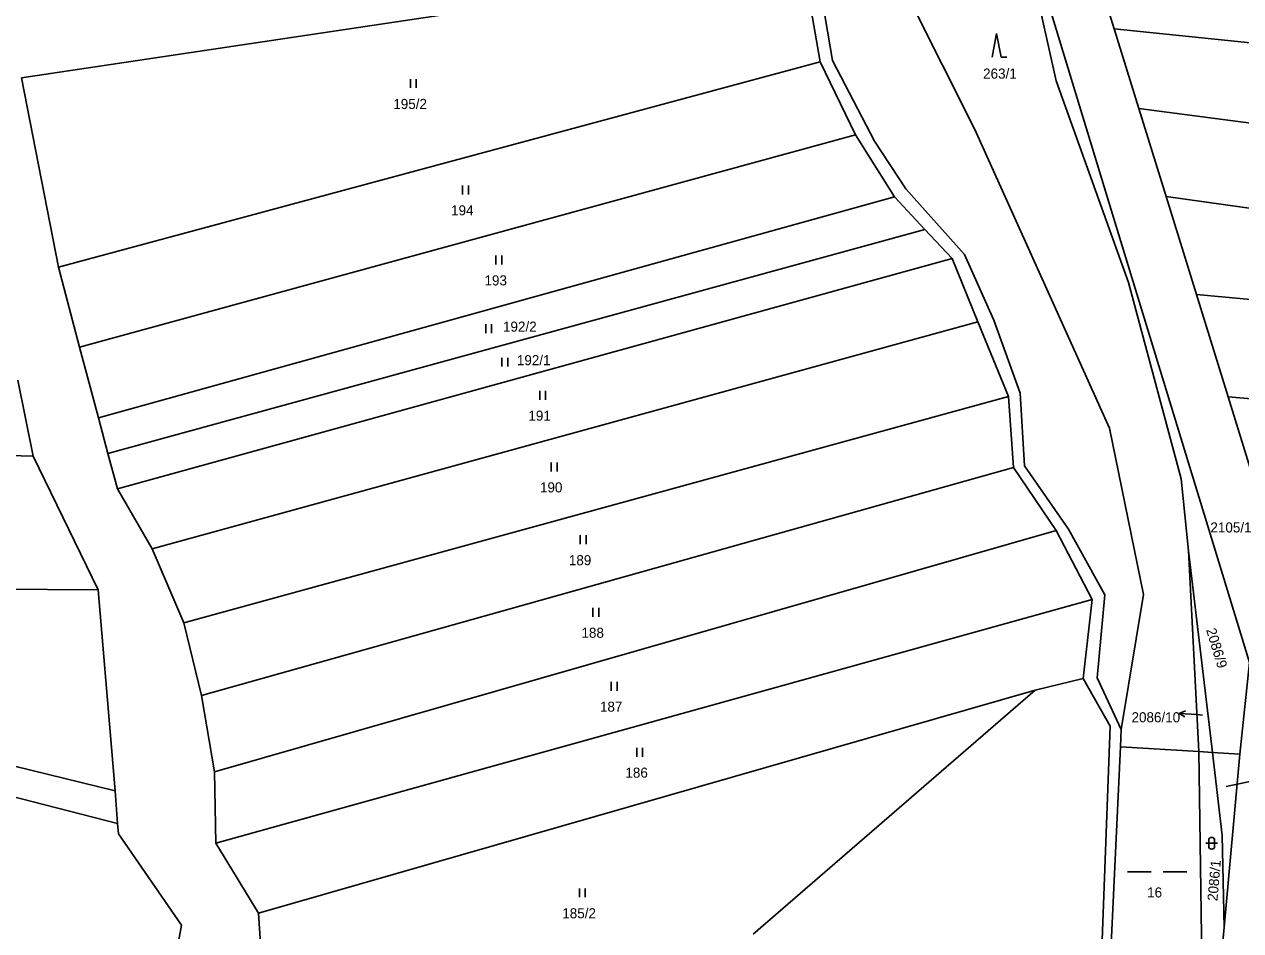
# Model space of a CAD drawing. Extents: x -776734 to -748832, y -1118122 to -976986.
# Drawn here: x -750683.1 to -750477.7, y -1113290.9 to -1113137.8 of the extents above; entities that cross this region are included whole.
import ezdxf

# ---------------------------------------------------------------- set-up
doc = ezdxf.new("R2010")
doc.units = 0
for name, color, linetype in [('KM_Hranice parcel', 7, 'Continuous'), ('KM_Parcelní čísla', 7, 'Continuous'), ('KM_Pop  PČ popisy', 7, 'Continuous'), ('KM_Značky kultur', 7, 'Continuous')]:
    doc.layers.add(name, color=color, linetype=linetype)

msp = doc.modelspace()

# ---------------------------------------------------------------- linework, layer by layer
at = {"layer": 'KM_Hranice parcel'}
for p, q in [((-750499.01, -1113138.55), (-750509.62, -1113104.56)), ((-750683.57, -1113146.84), (-750551.67, -1113127.11)), ((-750551.67, -1113127.11), (-750548.66, -1113144.14)), ((-750494.84, -1113152.02), (-750499.01, -1113138.55)), ((-750548.66, -1113144.14), (-750677.35, -1113178.84)), ((-750548.66, -1113144.14), (-750542.71, -1113156.45)), ((-750677.35, -1113178.84), (-750683.57, -1113146.84)), ((-750490.23, -1113166.92), (-750494.84, -1113152.02)), ((-750542.71, -1113156.45), (-750673.75, -1113192.36)), ((-750542.71, -1113156.45), (-750536.13, -1113166.96)), ((-750536.13, -1113166.96), (-750670.58, -1113204.26)), ((-750536.13, -1113166.96), (-750531, -1113172.44)), ((-750485.11, -1113183.45), (-750490.23, -1113166.92)), ((-750531, -1113172.44), (-750668.97, -1113210.32)), ((-750531, -1113172.44), (-750526.4, -1113177.36)), ((-750526.4, -1113177.36), (-750667.35, -1113216.27)), ((-750526.4, -1113177.36), (-750522.03, -1113188.08)), ((-750673.75, -1113192.36), (-750677.35, -1113178.84)), ((-750479.76, -1113200.75), (-750485.11, -1113183.45)), ((-750522.03, -1113188.08), (-750661.5, -1113226.43)), ((-750522.03, -1113188.08), (-750516.88, -1113200.66)), ((-750670.58, -1113204.26), (-750673.75, -1113192.36)), ((-750684.21, -1113197.91), (-750681.59, -1113210.75)), ((-750516.88, -1113200.66), (-750656.14, -1113238.92)), ((-750516.88, -1113200.66), (-750516.04, -1113212.69)), ((-750475.31, -1113215.15), (-750479.76, -1113200.75)), ((-750668.97, -1113210.32), (-750670.58, -1113204.26)), ((-750681.59, -1113210.75), (-750777.09, -1113208.06)), ((-750670.62, -1113233.35), (-750681.59, -1113210.75)), ((-750667.35, -1113216.27), (-750668.97, -1113210.32)), ((-750516.04, -1113212.69), (-750653.19, -1113251.2)), ((-750516.04, -1113212.69), (-750508.8, -1113223.3)), ((-750661.5, -1113226.43), (-750667.35, -1113216.27)), ((-750508.8, -1113223.3), (-750650.95, -1113264.06)), ((-750508.8, -1113223.3), (-750502.74, -1113234.97)), ((-750656.14, -1113238.92), (-750661.5, -1113226.43)), ((-750486.49, -1113226.73), (-750482.44, -1113260.78)), ((-750484.7, -1113260.64), (-750486.49, -1113226.73)), ((-750729.72, -1113232.88), (-750670.62, -1113233.35)), ((-750670.62, -1113233.35), (-750667.78, -1113267.27)), ((-750502.74, -1113234.97), (-750650.76, -1113276.1)), ((-750502.74, -1113234.97), (-750504.28, -1113248.31)), ((-750653.19, -1113251.2), (-750656.14, -1113238.92)), ((-750512.38, -1113250.28), (-750504.28, -1113248.31)), ((-750512.38, -1113250.28), (-750643.53, -1113287.97)), ((-750560.01, -1113291.47), (-750512.38, -1113250.28)), ((-750733.65, -1113251.23), (-750667.78, -1113267.27)), ((-750650.95, -1113264.06), (-750653.19, -1113251.2)), ((-750667.34, -1113272.82), (-750734.58, -1113255.6)), ((-750497.82, -1113256.94), (-750497.95, -1113259.83)), ((-750497.95, -1113259.83), (-750500.01, -1113303.85)), ((-750484.7, -1113260.64), (-750497.95, -1113259.83)), ((-750484.07, -1113306.87), (-750484.7, -1113260.64)), ((-750482.44, -1113260.78), (-750484.7, -1113260.64)), ((-750482.44, -1113260.78), (-750477.82, -1113261.06)), ((-750477.82, -1113261.06), (-750480.44, -1113290.33)), ((-750650.76, -1113276.1), (-750650.95, -1113264.06)), ((-750667.78, -1113267.27), (-750667.34, -1113272.82)), ((-750643.53, -1113287.97), (-750650.76, -1113276.1))]:
    msp.add_line(p, q, dxfattribs=at)
for points in [[(-750534.34, -1113058.45), (-750546.21, -1113058.06), (-750540.15, -1113087.72), (-750533.52, -1113133.66), (-750522.54, -1113155.6), (-750499.83, -1113206), (-750494.04, -1113234.13), (-750497.82, -1113256.94)], [(-750497.82, -1113256.94), (-750501.89, -1113248.21), (-750500.6, -1113234.2), (-750506.75, -1113223.08), (-750514.19, -1113212.4), (-750514.89, -1113200.09), (-750519.35, -1113187.77), (-750524.3, -1113176.71), (-750534.23, -1113165.58), (-750539.48, -1113157.56), (-750546.61, -1113143.9), (-750555.54, -1113091.33)], [(-750477.82, -1113261.06), (-750476.19, -1113245.63), (-750499.14, -1113170.43), (-750516.13, -1113114.55)], [(-750486.49, -1113226.73), (-750487.71, -1113214.56), (-750496.61, -1113181.41), (-750508.83, -1113147.34), (-750516.13, -1113114.55)], [(-750315.78, -1113149.34), (-750348.77, -1113146.32), (-750382.12, -1113148.08), (-750420.61, -1113146.61), (-750499.01, -1113138.55)], [(-750317.05, -1113164.49), (-750355.92, -1113162.44), (-750385.49, -1113163.22), (-750428.64, -1113160.69), (-750494.84, -1113152.02)], [(-750261.69, -1113184.24), (-750306.31, -1113178.64), (-750348.13, -1113176.59), (-750403.01, -1113176.01), (-750464.16, -1113170.54), (-750490.23, -1113166.92)], [(-750266.29, -1113200.97), (-750301.13, -1113196.61), (-750344.4, -1113193.58), (-750414.29, -1113189.97), (-750485.11, -1113183.45)], [(-750272.59, -1113216.82), (-750322.46, -1113210.8), (-750355.66, -1113207.75), (-750446.88, -1113203.55), (-750479.76, -1113200.75)], [(-750504.28, -1113248.31), (-750499.72, -1113256.38), (-750501.46, -1113303.03), (-750504.73, -1113331.35)], [(-750480.44, -1113290.33), (-750480.77, -1113274.82), (-750482.44, -1113260.78)], [(-750677.06, -1113336.61), (-750674, -1113331.51), (-750659.74, -1113307.48), (-750656.56, -1113289.95), (-750667.17, -1113274.57), (-750667.34, -1113272.82)], [(-750661.49, -1113332.95), (-750659.36, -1113324.39), (-750651.24, -1113316.66), (-750642.64, -1113301.74), (-750643.53, -1113287.97)], [(-750479.85, -1113359.93), (-750481.94, -1113307.12), (-750480.44, -1113290.33)]]:
    msp.add_lwpolyline(points, dxfattribs=at)
at = {"layer": 'KM_Pop  PČ popisy'}
for p, q in [((-750488.024, -1113254.201), (-750486.99, -1113253.771)), ((-750485.03, -1113254.41), (-750488.024, -1113254.201)), ((-750488.024, -1113254.201), (-750487.06, -1113254.77)), ((-750484.11, -1113254.48), (-750485.03, -1113254.41)), ((-750480.1, -1113266.55), (-750478.74, -1113266.27)), ((-750478.74, -1113266.27), (-750475.805, -1113265.646))]:
    msp.add_line(p, q, dxfattribs=at)
at = {"layer": 'KM_Značky kultur'}
for p, q in [((-750518.88, -1113139.35), (-750519.63, -1113143.35)), ((-750518.13, -1113143.35), (-750518.88, -1113139.35)), ((-750518.13, -1113143.35), (-750517.134, -1113143.35)), ((-750617.891, -1113148.56), (-750617.891, -1113147.06)), ((-750616.89, -1113148.56), (-750616.89, -1113147.06)), ((-750609.101, -1113166.53), (-750609.101, -1113165.03)), ((-750608.1, -1113166.53), (-750608.1, -1113165.03)), ((-750603.461, -1113178.36), (-750603.461, -1113176.86)), ((-750602.46, -1113178.36), (-750602.46, -1113176.86)), ((-750605.171, -1113189.97), (-750605.171, -1113188.47)), ((-750604.17, -1113189.97), (-750604.17, -1113188.47)), ((-750602.431, -1113195.62), (-750602.431, -1113194.12)), ((-750601.43, -1113195.62), (-750601.43, -1113194.12)), ((-750596.051, -1113201.21), (-750596.051, -1113199.71)), ((-750595.05, -1113201.21), (-750595.05, -1113199.71)), ((-750594.091, -1113213.32), (-750594.091, -1113211.82)), ((-750593.09, -1113213.32), (-750593.09, -1113211.82)), ((-750589.211, -1113225.62), (-750589.211, -1113224.12)), ((-750588.21, -1113225.62), (-750588.21, -1113224.12)), ((-750587.071, -1113237.88), (-750587.071, -1113236.38)), ((-750586.07, -1113237.88), (-750586.07, -1113236.38)), ((-750583.961, -1113250.37), (-750583.961, -1113248.87)), ((-750582.96, -1113250.37), (-750582.96, -1113248.87)), ((-750579.661, -1113261.51), (-750579.661, -1113260.01)), ((-750578.66, -1113261.51), (-750578.66, -1113260.01)), ((-750483.551, -1113276.141), (-750481.549, -1113276.141)), ((-750483.051, -1113275.641), (-750483.051, -1113276.642)), ((-750482.049, -1113276.642), (-750482.049, -1113275.641)), ((-750496.798, -1113280.96), (-750492.778, -1113280.96)), ((-750490.768, -1113280.96), (-750486.748, -1113280.96)), ((-750589.351, -1113285.26), (-750589.351, -1113283.76)), ((-750588.35, -1113285.26), (-750588.35, -1113283.76))]:
    msp.add_line(p, q, dxfattribs=at)
for centre, start, end in [((-750482.55, -1113275.6409), 0, 180), ((-750482.55, -1113276.6409), 180, 359.987886)]:
    msp.add_arc(centre, 0.5, start, end, dxfattribs=at)

# ---------------------------------------------------------------- texts
at = {"layer": 'KM_Parcelní čísla'}
for s, p in [('263/1', (-750521.158, -1113146.98)), ('195/2', (-750620.778, -1113152.11)), ('194', (-750611.015, -1113170.08)), ('193', (-750605.375, -1113181.91)), ('192/2', (-750602.248, -1113189.72)), ('192/1', (-750599.908, -1113195.39)), ('191', (-750597.965, -1113204.76)), ('190', (-750596.005, -1113216.87)), ('2105/1', (-750482.767, -1113223.64)), ('189', (-750591.125, -1113229.17)), ('188', (-750588.995, -1113241.43)), ('187', (-750585.875, -1113253.92)), ('2086/10', (-750496.093, -1113255.704)), ('186', (-750581.575, -1113265.06)), ('16', (-750493.456, -1113285.29)), ('185/2', (-750592.238, -1113288.81))]:
    msp.add_text(s, height=1.7, dxfattribs=at).set_placement(p)
for s, rotation, p in [('2086/9', 287, (-750483.517, -1113240.083)), ('2086/1', 85, (-750481.587, -1113285.946))]:
    msp.add_text(s, height=1.7, rotation=rotation, dxfattribs=at).set_placement(p)

doc.saveas('drawing.dxf')
